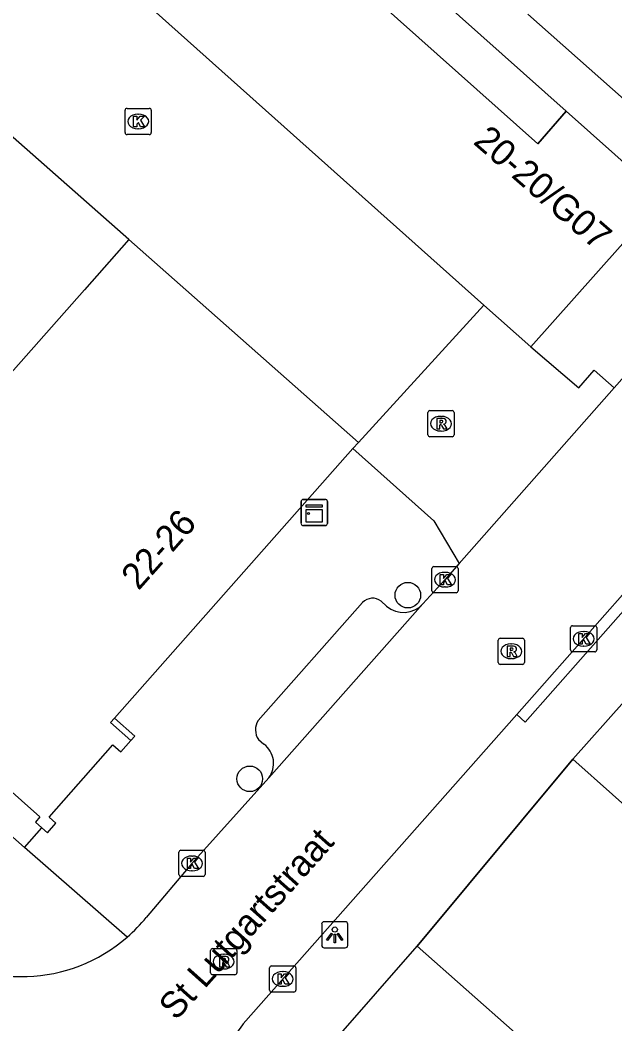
# Model space of a CAD drawing. Extents: x 162812 to 163818, y 381639 to 382470.
# Drawn here: x 162890.1 to 162912.82, y 381971.95 to 382010.31 of the extents above; entities that cross this region are included whole.
import ezdxf

# ---------------------------------------------------------------- set-up
doc = ezdxf.new("R2010")
doc.units = 0
for name, color, linetype in [('IMGEO_Boom', 7, 'Continuous'), ('IMGEO_Kast', 7, 'Continuous'), ('IMGEO_Kolk', 7, 'Continuous'), ('IMGEO_Lichtpunt', 7, 'Continuous'), ('IMGEO_Muur', 7, 'Continuous'), ('IMGEO_Openbare_ruimte_label', 7, 'Continuous'), ('IMGEO_Pand', 7, 'Continuous'), ('IMGEO_Pand_nummerreeks', 7, 'Continuous'), ('IMGEO_Pand_overbouw', 7, 'Continuous'), ('IMGEO_Rijbaan_lokaal_open', 7, 'Continuous'), ('IMGEO_Rioolput', 7, 'Continuous'), ('IMGEO_Voetpad_open', 7, 'Continuous')]:
    doc.layers.add(name, color=color, linetype=linetype)

msp = doc.modelspace()

# ---------------------------------------------------------------- linework, layer by layer
at = {"layer": 'IMGEO_Boom'}
for centre in [(162904.911, 381988.333), (162898.874, 381981.316)]:
    msp.add_circle(centre, 0.489, dxfattribs=at)
at = {"layer": 'IMGEO_Kast'}
for p, q in [((162900.838, 381991.067), (162900.838, 381991.908)), ((162900.838, 381991.908), (162900.838, 381991.067)), ((162900.913, 381991.992), (162901.754, 381991.992)), ((162901.754, 381991.992), (162900.913, 381991.992)), ((162901.838, 381991.917), (162901.838, 381991.076)), ((162901.838, 381991.076), (162901.838, 381991.917)), ((162901.763, 381990.992), (162900.922, 381990.992)), ((162900.922, 381990.992), (162901.763, 381990.992))]:
    msp.add_line(p, q, dxfattribs=at)
for points in [[(162901.033, 381991.782), (162901.633, 381991.782), (162901.633, 381991.697), (162901.033, 381991.697), (162901.033, 381991.782)], [(162901.033, 381991.607), (162901.633, 381991.607), (162901.633, 381991.118), (162901.033, 381991.118), (162901.033, 381991.607)]]:
    msp.add_lwpolyline(points, dxfattribs=at)
msp.add_circle((162901.117, 381991.456), 0.0377, dxfattribs=at)
for centre, start, end in [((162900.916, 381991.914), 92.4484, 184.2845), ((162900.916, 381991.914), 92.4484, 184.2845), ((162901.76, 381991.914), 2.4484, 94.2845), ((162901.76, 381991.914), 2.4484, 94.2845), ((162900.916, 381991.07), 182.4484, 274.2845), ((162900.916, 381991.07), 182.4484, 274.2845), ((162901.76, 381991.07), 272.4484, 4.2845), ((162901.76, 381991.07), 272.4484, 4.2845)]:
    msp.add_arc(centre, 0.0779, start, end, dxfattribs=at)
at = {"layer": 'IMGEO_Kolk'}
for p, q in [((162894.11, 382006.013), (162894.11, 382006.865)), ((162894.185, 382006.939), (162895.037, 382006.939)), ((162895.111, 382006.865), (162895.111, 382006.013)), ((162894.598, 382006.719), (162894.623, 382006.719)), ((162894.621, 382006.159), (162894.596, 382006.159)), ((162895.037, 382005.939), (162894.185, 382005.939)), ((162905.829, 381988.501), (162905.829, 381989.353)), ((162905.904, 381989.427), (162906.756, 381989.427)), ((162906.317, 381989.207), (162906.342, 381989.207)), ((162906.83, 381989.353), (162906.83, 381988.501)), ((162906.756, 381988.427), (162905.904, 381988.427)), ((162906.34, 381988.647), (162906.315, 381988.647)), ((162911.127, 381986.241), (162911.127, 381987.093)), ((162911.202, 381987.167), (162912.054, 381987.167)), ((162911.615, 381986.947), (162911.64, 381986.947)), ((162912.128, 381987.093), (162912.128, 381986.241)), ((162912.054, 381986.167), (162911.202, 381986.167)), ((162911.638, 381986.387), (162911.613, 381986.387)), ((162896.168, 381977.658), (162896.168, 381978.51)), ((162896.243, 381978.584), (162897.095, 381978.584)), ((162897.169, 381978.51), (162897.169, 381977.658)), ((162896.656, 381978.364), (162896.681, 381978.364)), ((162896.679, 381977.804), (162896.654, 381977.804)), ((162897.095, 381977.584), (162896.243, 381977.584)), ((162899.632, 381973.24), (162899.632, 381974.092)), ((162899.707, 381974.166), (162900.559, 381974.166)), ((162900.12, 381973.946), (162900.145, 381973.946)), ((162900.633, 381974.092), (162900.633, 381973.24)), ((162900.559, 381973.166), (162899.707, 381973.166)), ((162900.143, 381973.386), (162900.118, 381973.386))]:
    msp.add_line(p, q, dxfattribs=at)
for points in [[(162894.11, 382006.013), (162894.11, 382006.865)], [(162894.185, 382006.939), (162895.037, 382006.939)], [(162895.111, 382006.865), (162895.111, 382006.013)], [(162894.431, 382006.639), (162894.554, 382006.639), (162894.554, 382006.488), (162894.684, 382006.639), (162894.848, 382006.639), (162894.702, 382006.488), (162894.855, 382006.239), (162894.703, 382006.239), (162894.618, 382006.403), (162894.554, 382006.336), (162894.554, 382006.239), (162894.431, 382006.239), (162894.431, 382006.639)], [(162895.037, 382005.939), (162894.185, 382005.939)], [(162905.829, 381988.501), (162905.829, 381989.353)], [(162905.904, 381989.427), (162906.756, 381989.427)], [(162906.83, 381989.353), (162906.83, 381988.501)], [(162906.15, 381989.127), (162906.273, 381989.127), (162906.273, 381988.976), (162906.403, 381989.127), (162906.567, 381989.127), (162906.421, 381988.976), (162906.574, 381988.727), (162906.422, 381988.727), (162906.337, 381988.891), (162906.273, 381988.824), (162906.273, 381988.727), (162906.15, 381988.727), (162906.15, 381989.127)], [(162906.756, 381988.427), (162905.904, 381988.427)], [(162911.127, 381986.241), (162911.127, 381987.093)], [(162911.202, 381987.167), (162912.054, 381987.167)], [(162912.128, 381987.093), (162912.128, 381986.241)], [(162911.448, 381986.867), (162911.571, 381986.867), (162911.571, 381986.716), (162911.701, 381986.867), (162911.865, 381986.867), (162911.719, 381986.716), (162911.872, 381986.467), (162911.72, 381986.467), (162911.635, 381986.631), (162911.571, 381986.564), (162911.571, 381986.467), (162911.448, 381986.467), (162911.448, 381986.867)], [(162912.054, 381986.167), (162911.202, 381986.167)], [(162896.168, 381977.658), (162896.168, 381978.51)], [(162896.243, 381978.584), (162897.095, 381978.584)], [(162897.169, 381978.51), (162897.169, 381977.658)], [(162896.489, 381978.284), (162896.612, 381978.284), (162896.612, 381978.133), (162896.742, 381978.284), (162896.906, 381978.284), (162896.76, 381978.133), (162896.913, 381977.884), (162896.761, 381977.884), (162896.676, 381978.048), (162896.612, 381977.981), (162896.612, 381977.884), (162896.489, 381977.884), (162896.489, 381978.284)], [(162897.095, 381977.584), (162896.243, 381977.584)], [(162899.632, 381973.24), (162899.632, 381974.092)], [(162899.707, 381974.166), (162900.559, 381974.166)], [(162899.953, 381973.866), (162900.076, 381973.866), (162900.076, 381973.715), (162900.206, 381973.866), (162900.37, 381973.866), (162900.224, 381973.715), (162900.377, 381973.466), (162900.225, 381973.466), (162900.14, 381973.63), (162900.076, 381973.563), (162900.076, 381973.466), (162899.953, 381973.466), (162899.953, 381973.866)], [(162900.633, 381974.092), (162900.633, 381973.24)], [(162900.559, 381973.166), (162899.707, 381973.166)]]:
    msp.add_lwpolyline(points, dxfattribs=at)
for centre, start, end in [((162894.187, 382006.863), 91.552, 178.448), ((162894.187, 382006.863), 91.552, 178.448), ((162895.035, 382006.863), 1.552, 88.448), ((162895.035, 382006.863), 1.552, 88.448), ((162894.187, 382006.015), 181.552, 268.448), ((162894.187, 382006.015), 181.552, 268.448), ((162895.035, 382006.015), 271.552, 358.448), ((162895.035, 382006.015), 271.552, 358.448), ((162905.906, 381989.351), 91.552, 178.448), ((162905.906, 381989.351), 91.552, 178.448), ((162906.754, 381989.351), 1.552, 88.448), ((162906.754, 381989.351), 1.552, 88.448), ((162905.906, 381988.503), 181.552, 268.448), ((162905.906, 381988.503), 181.552, 268.448), ((162906.754, 381988.503), 271.552, 358.448), ((162906.754, 381988.503), 271.552, 358.448), ((162911.204, 381987.091), 91.552, 178.448), ((162911.204, 381987.091), 91.552, 178.448), ((162912.052, 381987.091), 1.552, 88.448), ((162912.052, 381987.091), 1.552, 88.448), ((162911.204, 381986.243), 181.552, 268.448), ((162911.204, 381986.243), 181.552, 268.448), ((162912.052, 381986.243), 271.552, 358.448), ((162912.052, 381986.243), 271.552, 358.448), ((162896.245, 381978.508), 91.552, 178.448), ((162896.245, 381978.508), 91.552, 178.448), ((162897.093, 381978.508), 1.552, 88.448), ((162897.093, 381978.508), 1.552, 88.448), ((162896.245, 381977.66), 181.552, 268.448), ((162896.245, 381977.66), 181.552, 268.448), ((162897.093, 381977.66), 271.552, 358.448), ((162897.093, 381977.66), 271.552, 358.448), ((162899.709, 381974.09), 91.552, 178.448), ((162899.709, 381974.09), 91.552, 178.448), ((162900.557, 381974.09), 1.552, 88.448), ((162900.557, 381974.09), 1.552, 88.448), ((162899.709, 381973.242), 181.552, 268.448), ((162899.709, 381973.242), 181.552, 268.448), ((162900.557, 381973.242), 271.552, 358.448), ((162900.557, 381973.242), 271.552, 358.448)]:
    msp.add_arc(centre, 0.0765, start, end, dxfattribs=at)
for centre, major_axis, ratio, start_param, end_param in [((162894.597, 382006.439), (-0.387, 0.002), 0.722429, 4.712389, 7.853982), ((162894.622, 382006.439), (-0.39, 0.002), 0.717154, 1.570796, 4.712389), ((162906.316, 381988.927), (-0.387, 0.002), 0.722429, 4.712389, 7.853982), ((162906.341, 381988.927), (-0.39, 0.002), 0.717154, 1.570796, 4.712389), ((162911.614, 381986.667), (-0.387, 0.002), 0.722429, 4.712389, 7.853982), ((162911.639, 381986.667), (-0.39, 0.002), 0.717154, 1.570796, 4.712389), ((162896.655, 381978.084), (-0.387, 0.002), 0.722429, 4.712389, 7.853982), ((162896.68, 381978.084), (-0.39, 0.002), 0.717154, 1.570796, 4.712389), ((162900.119, 381973.666), (-0.387, 0.002), 0.722429, 4.712389, 7.853982), ((162900.144, 381973.666), (-0.39, 0.002), 0.717154, 1.570796, 4.712389)]:
    msp.add_ellipse(centre, major_axis=major_axis, ratio=ratio, start_param=start_param, end_param=end_param, dxfattribs=at)
at = {"layer": 'IMGEO_Lichtpunt'}
for p, q in [((162901.62, 381975.758), (162901.62, 381974.951)), ((162901.62, 381975.758), (162901.62, 381974.951)), ((162902.522, 381975.853), (162901.714, 381975.853)), ((162902.522, 381975.853), (162901.714, 381975.853)), ((162902.616, 381974.951), (162902.616, 381975.758)), ((162902.616, 381974.951), (162902.616, 381975.758)), ((162901.714, 381974.857), (162902.522, 381974.857)), ((162901.714, 381974.857), (162902.522, 381974.857))]:
    msp.add_line(p, q, dxfattribs=at)
for points in [[(162901.994, 381975.422), (162902.033, 381975.394), (162901.845, 381975.132), (162901.807, 381975.159), (162901.994, 381975.422)], [(162902.096, 381975.374), (162902.143, 381975.374), (162902.143, 381975.052), (162902.096, 381975.052), (162902.096, 381975.374)], [(162902.206, 381975.394), (162902.244, 381975.421), (162902.431, 381975.159), (162902.392, 381975.131), (162902.206, 381975.394)]]:
    msp.add_lwpolyline(points, dxfattribs=at)
msp.add_circle((162902.119, 381975.556), 0.0994, dxfattribs=at)
for centre, start, end in [((162901.714, 381975.758), 90, 180), ((162901.714, 381975.758), 90, 180), ((162902.522, 381975.758), 0, 90), ((162902.522, 381975.758), 0, 90), ((162901.714, 381974.951), 180, 270), ((162901.714, 381974.951), 180, 270), ((162902.522, 381974.951), 270, 0), ((162902.522, 381974.951), 270, 360)]:
    msp.add_arc(centre, 0.0946, start, end, dxfattribs=at)
at = {"layer": 'IMGEO_Muur'}
msp.add_lwpolyline([(162911.218, 381982.064), (162905.268, 381974.921)], dxfattribs=at)
at = {"layer": 'IMGEO_Pand'}
for points in [[(162910.955, 382006.836), (162909.879, 382005.585), (162896.127, 382017.855)], [(162892.152, 382013.4), (162894.821, 382011.019), (162907.817, 381999.423)], [(162910.955, 382006.836), (162914.678, 382003.514)], [(162894.256, 382001.923), (162889.622, 382006.02)], [(162914.678, 382003.514), (162909.605, 381997.828)], [(162894.256, 382001.923), (162892.555, 382000), (162882.858, 381989.031)], [(162903.021, 381994.173), (162896.431, 382000), (162894.256, 382001.923)], [(162907.817, 381999.423), (162909.605, 381997.828)], [(162902.809, 381993.934), (162903.021, 381994.173)], [(162893.701, 381983.632), (162902.809, 381993.934)], [(162882.858, 381989.031), (162884.334, 381987.727), (162883.327, 381986.588), (162883.078, 381986.306), (162883.528, 381985.908), (162883.736, 381986.143), (162886.385, 381983.8), (162886.182, 381983.57), (162886.618, 381983.184), (162886.825, 381983.418), (162888.433, 381981.997), (162888.237, 381981.776), (162888.654, 381981.408), (162888.856, 381981.635), (162890.86, 381979.863), (162890.683, 381979.663), (162890.936, 381979.439)], [(162911.218, 381982.064), (162913.193, 381984.279)], [(162894.331, 381982.781), (162893.555, 381983.467), (162893.701, 381983.632)], [(162890.936, 381979.439), (162891.146, 381979.254), (162891.472, 381979.622), (162891.207, 381979.856), (162893.644, 381982.612), (162893.946, 381982.345), (162894.331, 381982.781)], [(162911.218, 381982.064), (162914.241, 381979.369), (162916.085, 381977.725), (162918.059, 381979.939)], [(162900.405, 381969.352), (162905.268, 381974.921)], [(162909.853, 381970.867), (162909.014, 381971.609), (162905.268, 381974.921)]]:
    msp.add_lwpolyline(points, dxfattribs=at)
at = {"layer": 'IMGEO_Pand_overbouw'}
msp.add_lwpolyline([(162896.127, 382017.855), (162909.879, 382005.585), (162910.955, 382006.836), (162897.226, 382019.086)], close=True, dxfattribs=at)
at = {"layer": 'IMGEO_Rijbaan_lokaal_open'}
for points in [[(162907.817, 381999.423), (162903.021, 381994.173)], [(162909.605, 381997.828), (162911.44, 381996.259), (162912.026, 381996.936), (162912.793, 381996.263)], [(162912.793, 381996.263), (162913.775, 381997.364)], [(162912.793, 381996.263), (162906.869, 381989.539)], [(162902.809, 381993.934), (162905.904, 381991.181), (162906.869, 381989.539)], [(162909.07, 381983.774), (162914.364, 381989.767)], [(162906.869, 381989.539), (162906.327, 381988.926), (162905.486, 381987.997)], [(162905.486, 381987.997), (162899.6, 381981.352)], [(162898.624, 381971.948), (162909.07, 381983.774)], [(162899.6, 381981.352), (162896.666, 381978.083), (162894.918, 381976.02)]]:
    msp.add_lwpolyline(points, dxfattribs=at)
for centre, radius, start, end in [((162890.151, 381979.901), 6.147, 311.0876, 320.8492), ((162890.149, 381979.904), 6.15, 232.9947, 311.0877), ((162903.405, 381968.128), 6.12, 141.3802, 156.4349)]:
    msp.add_arc(centre, radius, start, end, dxfattribs=at)
at = {"layer": 'IMGEO_Rioolput'}
for p, q in [((162905.753, 381995.388), (162906.605, 381995.388)), ((162905.678, 381994.462), (162905.678, 381995.314)), ((162906.166, 381995.168), (162906.191, 381995.168)), ((162906.679, 381995.314), (162906.679, 381994.462)), ((162906.189, 381994.608), (162906.164, 381994.608)), ((162906.605, 381994.388), (162905.753, 381994.388)), ((162908.362, 381985.763), (162908.362, 381986.615)), ((162908.437, 381986.689), (162909.289, 381986.689)), ((162909.363, 381986.615), (162909.363, 381985.763)), ((162908.85, 381986.469), (162908.875, 381986.469)), ((162908.873, 381985.909), (162908.848, 381985.909)), ((162909.289, 381985.689), (162908.437, 381985.689)), ((162897.378, 381973.903), (162897.378, 381974.755)), ((162897.453, 381974.829), (162898.305, 381974.829)), ((162897.866, 381974.609), (162897.891, 381974.609)), ((162898.379, 381974.755), (162898.379, 381973.903)), ((162897.889, 381974.049), (162897.864, 381974.049)), ((162898.305, 381973.829), (162897.453, 381973.829))]:
    msp.add_line(p, q, dxfattribs=at)
for points in [[(162905.753, 381995.388), (162906.605, 381995.388)], [(162905.678, 381994.462), (162905.678, 381995.314)], [(162906.267, 381995.086), (162906.015, 381995.088), (162906.015, 381994.688)], [(162906.193, 381995.007), (162906.139, 381995.007), (162906.139, 381994.926)], [(162906.679, 381995.314), (162906.679, 381994.462)], [(162906.015, 381994.688), (162906.139, 381994.688), (162906.139, 381994.85), (162906.15, 381994.85)], [(162906.139, 381994.926), (162906.191, 381994.926)], [(162906.197, 381994.821), (162906.268, 381994.688), (162906.408, 381994.688), (162906.343, 381994.814)], [(162906.605, 381994.388), (162905.753, 381994.388)], [(162908.362, 381985.763), (162908.362, 381986.615)], [(162908.437, 381986.689), (162909.289, 381986.689)], [(162909.363, 381986.615), (162909.363, 381985.763)], [(162908.951, 381986.387), (162908.699, 381986.389), (162908.699, 381985.989)], [(162908.699, 381985.989), (162908.823, 381985.989), (162908.823, 381986.151), (162908.834, 381986.151)], [(162908.877, 381986.308), (162908.823, 381986.308), (162908.823, 381986.227)], [(162908.823, 381986.227), (162908.875, 381986.227)], [(162908.881, 381986.122), (162908.952, 381985.989), (162909.092, 381985.989), (162909.027, 381986.115)], [(162909.289, 381985.689), (162908.437, 381985.689)], [(162897.378, 381973.903), (162897.378, 381974.755)], [(162897.453, 381974.829), (162898.305, 381974.829)], [(162898.379, 381974.755), (162898.379, 381973.903)], [(162897.967, 381974.527), (162897.715, 381974.529), (162897.715, 381974.129)], [(162897.715, 381974.129), (162897.839, 381974.129), (162897.839, 381974.291), (162897.85, 381974.291)], [(162897.893, 381974.448), (162897.839, 381974.448), (162897.839, 381974.367)], [(162897.839, 381974.367), (162897.891, 381974.367)], [(162897.897, 381974.262), (162897.968, 381974.129), (162898.108, 381974.129), (162898.043, 381974.255)], [(162898.305, 381973.829), (162897.453, 381973.829)]]:
    msp.add_lwpolyline(points, dxfattribs=at)
for centre, radius, start, end in [((162905.755, 381995.312), 0.0765, 91.552, 178.448), ((162905.755, 381995.312), 0.0765, 91.552, 178.448), ((162906.603, 381995.312), 0.0765, 1.552, 88.448), ((162906.603, 381995.312), 0.0765, 1.552, 88.448), ((162906.199, 381994.911), 0.0964, 77.0061, 93.1865), ((162906.213, 381994.968), 0.0378, 276.6634, 79.6772), ((162906.266, 381994.976), 0.109, 350.3612, 89.416), ((162906.264, 381994.976), 0.112, 277.5842, 350.9817), ((162906.149, 381994.797), 0.0533, 26.0293, 88.6989), ((162906.175, 381995.115), 0.19, 274.7715, 282.9687), ((162906.248, 381994.761), 0.108, 29.5134, 73.7905), ((162905.755, 381994.464), 0.0765, 181.552, 268.448), ((162905.755, 381994.464), 0.0765, 181.552, 268.448), ((162906.603, 381994.464), 0.0765, 271.552, 358.448), ((162906.603, 381994.464), 0.0765, 271.552, 358.448), ((162908.439, 381986.613), 0.0765, 91.552, 178.448), ((162908.439, 381986.613), 0.0765, 91.552, 178.448), ((162909.287, 381986.613), 0.0765, 1.552, 88.448), ((162909.287, 381986.613), 0.0765, 1.552, 88.448), ((162908.833, 381986.098), 0.0533, 26.0293, 88.6989), ((162908.859, 381986.416), 0.19, 274.7715, 282.9687), ((162908.883, 381986.212), 0.0964, 77.0061, 93.1865), ((162908.897, 381986.269), 0.0378, 276.6634, 79.6772), ((162908.95, 381986.277), 0.109, 350.3612, 89.416), ((162908.948, 381986.277), 0.112, 277.5842, 350.9817), ((162908.932, 381986.062), 0.108, 29.5134, 73.7905), ((162908.439, 381985.765), 0.0765, 181.552, 268.448), ((162908.439, 381985.765), 0.0765, 181.552, 268.448), ((162909.287, 381985.765), 0.0765, 271.552, 358.448), ((162909.287, 381985.765), 0.0765, 271.552, 358.448), ((162897.455, 381974.753), 0.0765, 91.552, 178.448), ((162897.455, 381974.753), 0.0765, 91.552, 178.448), ((162898.303, 381974.753), 0.0765, 1.552, 88.448), ((162898.303, 381974.753), 0.0765, 1.552, 88.448), ((162897.849, 381974.238), 0.0533, 26.0293, 88.6989), ((162897.875, 381974.556), 0.19, 274.7715, 282.9687), ((162897.899, 381974.352), 0.0964, 77.0061, 93.1865), ((162897.913, 381974.409), 0.0378, 276.6634, 79.6772), ((162897.966, 381974.417), 0.109, 350.3612, 89.416), ((162897.964, 381974.417), 0.112, 277.5842, 350.9817), ((162897.948, 381974.202), 0.108, 29.5134, 73.7905), ((162897.455, 381973.905), 0.0765, 181.552, 268.448), ((162897.455, 381973.905), 0.0765, 181.552, 268.448), ((162898.303, 381973.905), 0.0765, 271.552, 358.448), ((162898.303, 381973.905), 0.0765, 271.552, 358.448)]:
    msp.add_arc(centre, radius, start, end, dxfattribs=at)
for centre, major_axis, ratio, start_param, end_param in [((162906.165, 381994.888), (-0.387, 0.002), 0.722429, 4.712389, 7.853982), ((162906.19, 381994.888), (-0.39, 0.002), 0.717154, 1.570796, 4.712389), ((162908.849, 381986.189), (-0.387, 0.002), 0.722429, 4.712389, 7.853982), ((162908.874, 381986.189), (-0.39, 0.002), 0.717154, 1.570796, 4.712389), ((162897.865, 381974.329), (-0.387, 0.002), 0.722429, 4.712389, 7.853982), ((162897.89, 381974.329), (-0.39, 0.002), 0.717154, 1.570796, 4.712389)]:
    msp.add_ellipse(centre, major_axis=major_axis, ratio=ratio, start_param=start_param, end_param=end_param, dxfattribs=at)
at = {"layer": 'IMGEO_Voetpad_open'}
for points in [[(162890.275, 381978.691), (162866.286, 382000), (162844.649, 382019.219), (162845.212, 382019.856)], [(162897.226, 382019.086), (162910.955, 382006.836)], [(162909.498, 382010.533), (162915.518, 382005.2)], [(162914.364, 381989.767), (162914.677, 381989.464), (162909.393, 381983.486), (162909.07, 381983.774)], [(162903.185, 381988.054), (162899.196, 381983.543)], [(162904.096, 381987.913), (162903.888, 381988.109)], [(162894.331, 381982.781), (162894.477, 381982.946), (162893.701, 381983.632)], [(162899.213, 381982.815), (162899.414, 381982.64)], [(162905.268, 381974.921), (162911.218, 381982.064)], [(162890.275, 381978.691), (162890.936, 381979.439)], [(162894.191, 381975.268), (162890.275, 381978.691)]]:
    msp.add_lwpolyline(points, dxfattribs=at)
for centre, radius, start, end in [((162903.567, 381987.686), 0.531, 52.8786, 136.0684), ((162904.747, 381988.685), 1.01, 229.8537, 317.0628), ((162899.731, 381983.191), 0.641, 146.699, 215.9764), ((162898.867, 381981.904), 0.917, 323.0217, 53.4129)]:
    msp.add_arc(centre, radius, start, end, dxfattribs=at)

# ---------------------------------------------------------------- texts
at = {"layer": 'IMGEO_Openbare_ruimte_label'}
msp.add_text('St Lutgartstraat', height=1, rotation=48.2428, dxfattribs=at).set_placement((162896.057, 381972.043))
at = {"layer": 'IMGEO_Pand_nummerreeks'}
for s, rotation, p in [('20-20/G07', 318.8879, (162907.37, 382005.614)), ('22-26', 48.5176, (162894.626, 381988.484))]:
    msp.add_text(s, height=1, rotation=rotation, dxfattribs=at).set_placement(p)

doc.saveas('drawing.dxf')
